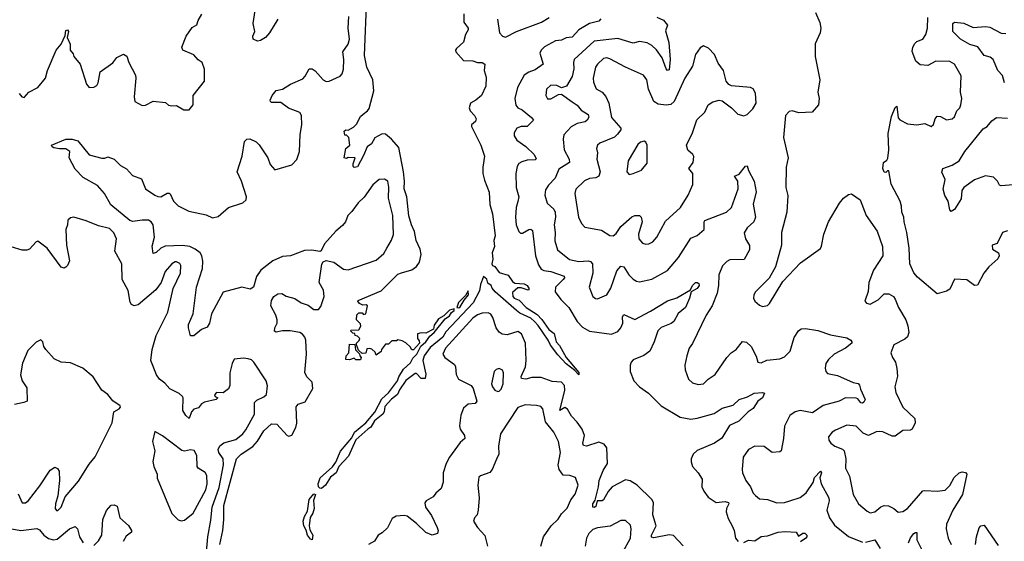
# Model space of a CAD drawing. Extents: x 1603745 to 1745082, y 385868 to 533966.
# Tile 466 of 646: x 1696279 to 1702595, y 467176 to 470520. Entities that reach past the tile are written whole.
import ezdxf

# ---------------------------------------------------------------- set-up
doc = ezdxf.new("R2010")
doc.units = 0

msp = doc.modelspace()

# ---------------------------------------------------------------- linework, layer by layer
at = {"layer": '0CON20XD'}
for points in [[(1699465.9, 468655.9), (1699329.6, 468775), (1699308.8, 468798.8), (1699303.3, 468815), (1699281.2, 468831.2), (1699275, 468856), (1699255, 468873.3), (1699235, 468822.5), (1699229.2, 468780.8), (1699187, 468705), (1699012.1, 468517.9), (1698992.5, 468485), (1698912, 468418), (1698873.4, 468365), (1698864.8, 468335), (1698883.7, 468246.3), (1698879.6, 468220.4), (1698855, 468218.6), (1698825, 468251.2), (1698815, 468251.4), (1698755, 468205.9), (1698715, 468146.9), (1698702.6, 468117.4), (1698663.3, 468086.7), (1698620.5, 468039.5), (1698617.3, 468005), (1698609, 467991), (1698555, 467947.7), (1698532.2, 467907.8), (1698513.1, 467895), (1698434.2, 467825.8), (1698389, 467721), (1698326.8, 467655), (1698309.6, 467615), (1698272.9, 467587.1), (1698241.2, 467535), (1698215, 467514.7), (1698205, 467515.4), (1698196.6, 467525), (1698194.3, 467545), (1698207.2, 467582.8), (1698286.3, 467653.7), (1698306.8, 467683.2), (1698337.1, 467752.9), (1698410.1, 467839.9), (1698427.5, 467875), (1698500.3, 467935), (1698557.2, 468002.8), (1698601.8, 468088.2), (1698645, 468126.5), (1698702.7, 468205), (1698710.5, 468229.5), (1698741.6, 468278.4), (1698785, 468320), (1698800.7, 468349.3), (1698827.1, 468375), (1698846.4, 468415), (1698852.3, 468427.7), (1698885, 468454.6), (1698909.1, 468490.9), (1698938.6, 468515), (1699007.6, 468602.4), (1699035, 468620.6), (1699048.3, 468641.7), (1699066, 468655), (1699066.7, 468666.7), (1699035, 468657.5), (1698999.3, 468620.7), (1698965, 468602.5), (1698938.3, 468561.7), (1698932.5, 468535), (1698885, 468510), (1698855, 468512.5), (1698830, 468505), (1698830, 468475), (1698841.7, 468461.7), (1698842.5, 468445), (1698805, 468403.3), (1698793.3, 468403.3), (1698783, 468423), (1698755, 468447.5), (1698731.7, 468461.7), (1698705, 468467.5), (1698695, 468460), (1698665, 468460), (1698645, 468440), (1698625, 468440), (1698600, 468405), (1698598.3, 468391.7), (1698565, 468370), (1698558.3, 468388.3), (1698538.3, 468408.3), (1698525, 468412.5), (1698505, 468410), (1698498.3, 468381.7), (1698475, 468380), (1698451.7, 468401.7), (1698440, 468435), (1698440, 468445), (1698457, 468463), (1698460, 468475), (1698445, 468490), (1698430, 468495), (1698428.3, 468508.3), (1698415, 468510), (1698400, 468525), (1698405, 468530), (1698455, 468532.5), (1698467.5, 468555), (1698465, 468570), (1698440, 468595), (1698441.7, 468628.3), (1698455, 468640), (1698475, 468640), (1698485, 468630), (1698500, 468635), (1698510, 468685), (1698501.7, 468691.7), (1698480.7, 468690.7), (1698459.3, 468699.3), (1698447.5, 468715), (1698450.7, 468719.3), (1698597.5, 468782.5), (1698705, 468887.5), (1698727.5, 468897.5), (1698795, 468917.1), (1698825, 468938.6), (1698844.2, 468965), (1698854, 469015), (1698848.8, 469048.8), (1698823.1, 469105), (1698811.9, 469161.9), (1698791.4, 469205), (1698775, 469262.5), (1698763.3, 469385), (1698745.5, 469435), (1698748.2, 469485), (1698740.9, 469545), (1698710, 469700), (1698664.5, 469754.5), (1698625, 469786.2), (1698605, 469788.8), (1698557.8, 469762.2), (1698535, 469723.8), (1698507.5, 469705), (1698485, 469650), (1698445, 469577.5), (1698425, 469572.5), (1698418.3, 469578.3), (1698417.5, 469595), (1698430, 469635), (1698385, 469637.5), (1698375, 469630), (1698360, 469635), (1698370, 469695), (1698397.5, 469715), (1698390, 469765), (1698375, 469780), (1698365, 469780), (1698360, 469805), (1698370, 469815), (1698385, 469812.5), (1698419.5, 469830.5), (1698438.9, 469851.1), (1698465, 469898.6), (1698482.9, 469915), (1698510, 469935), (1698520, 469950), (1698550.9, 470065), (1698543.5, 470133.5), (1698504.7, 470214.8), (1698491.1, 470291.1), (1698506.2, 470665)], [(1697935, 470523.3), (1697880.8, 470435), (1697855, 470406.2), (1697823.9, 470386.1), (1697805, 470382), (1697776.7, 470395), (1697773.8, 470415), (1697788, 470445), (1697777.1, 470495), (1697797.1, 470635)], [(1697562.2, 467155), (1697582.2, 467245), (1697589.3, 467315), (1697589, 467405), (1697669.2, 467705), (1697698.8, 467735), (1697775, 467783.1), (1697805, 467817.8), (1697845, 467884), (1697895, 467927.7), (1697927.6, 467927.6), (1697995, 467854.5), (1698005, 467848.9), (1698024.5, 467855.5), (1698050, 467905), (1698057, 467933), (1698052.1, 468037.9), (1698065, 468054.2), (1698110.9, 468069.1), (1698158.8, 468155), (1698155.5, 468195), (1698120.5, 468230.5), (1698107.3, 468257.3), (1698118.4, 468375), (1698115.3, 468465), (1698108.9, 468485), (1698093.7, 468503.7), (1698075, 468513.8), (1698014.5, 468525.5), (1697964.3, 468525.7), (1697925, 468517.1), (1697912.6, 468522.6), (1697915, 468543.3), (1697930, 468575), (1697930.8, 468595), (1697922, 468625), (1697890.4, 468685), (1697895, 468718.8), (1697910, 468745), (1697935, 468762.2), (1697960, 468765), (1697988.3, 468748.3), (1698042.7, 468732.7), (1698085, 468704.2), (1698129.3, 468689.3), (1698165, 468662), (1698195, 468662.9), (1698209.8, 468680.2), (1698232.1, 468745), (1698227.1, 468785), (1698200, 468835), (1698216.8, 468953.2), (1698225, 468966.7), (1698245, 468976.2), (1698295, 468965.6), (1698355, 468921.5), (1698385, 468915.6), (1698565, 468978), (1698615, 469021.9), (1698634.5, 469055), (1698663.6, 469106.4), (1698676.4, 469143.6), (1698672.4, 469265), (1698643.7, 469375), (1698646.5, 469446.5), (1698640.6, 469485), (1698618.3, 469498.3), (1698585, 469495.7), (1698545, 469460.6), (1698488.6, 469381.4), (1698450, 469345), (1698410.4, 469289.6), (1698384.2, 469265), (1698368.6, 469225), (1698349.7, 469200.3), (1698307.1, 469165), (1698235, 469083.8), (1698211.7, 469038.3), (1698205, 469033.8), (1698152.7, 469042.7), (1698105, 469040), (1698015, 469005.5), (1697965, 469002.7), (1697901.9, 468975), (1697825.6, 468915), (1697797.1, 468872.9), (1697779.2, 468805), (1697757.7, 468792.3), (1697704.1, 468805.9), (1697585, 468774), (1697509.1, 468635), (1697496.2, 468573.8), (1697482, 468548), (1697445, 468532.9), (1697395, 468492.9), (1697375, 468493.8), (1697361.4, 468545), (1697361.9, 468565), (1697392.2, 468635), (1697413.4, 468805), (1697451.4, 468925), (1697452.8, 468972.8), (1697446.4, 469005), (1697435.6, 469025), (1697405, 469049.3), (1697369.2, 469065), (1697323, 469073), (1697211.9, 469068.1), (1697185, 469054.6), (1697155, 469026.9), (1697135, 469020), (1697128.7, 469068.7), (1697143.3, 469125), (1697134.7, 469204.8), (1697121.8, 469225), (1697105.2, 469235.2), (1697065, 469235.7), (1697005, 469225.8), (1696985, 469233.3), (1696863.9, 469333.9), (1696822.9, 469405), (1696778, 469458), (1696685, 469508.9), (1696635, 469561.4), (1696596.2, 469635), (1696600, 469675), (1696575, 469692), (1696535, 469691.3), (1696498.7, 469698.7), (1696486.9, 469705), (1696482.9, 469715), (1696575, 469753.9), (1696615, 469754), (1696652.7, 469742.7), (1696725, 469653.8), (1696805, 469632), (1696825, 469631.2), (1696845, 469640), (1696885, 469625.8), (1696925, 469586), (1696964.5, 469564.5), (1697001.5, 469521.5), (1697060, 469500), (1697085, 469436.2), (1697146, 469395), (1697165, 469385.6), (1697184.4, 469384.4), (1697225, 469407.5), (1697238.2, 469408.2), (1697245, 469403.8), (1697265, 469356), (1697295, 469327.5), (1697362.8, 469292.8), (1697475, 469269.6), (1697515, 469250.4), (1697550.9, 469259.1), (1697619.2, 469315), (1697710, 469345), (1697731.2, 469365), (1697733.8, 469385), (1697701.4, 469485), (1697672.9, 469545), (1697705.6, 469645), (1697721.7, 469738.3), (1697735, 469753.3), (1697755, 469756.7), (1697795, 469736.2), (1697815, 469718.8), (1697870.6, 469635), (1697885, 469592), (1697915, 469558), (1698025, 469590), (1698056.7, 469623.3), (1698074.5, 469675), (1698078.6, 469785), (1698088.6, 469845), (1698087.1, 469905), (1698075, 469925.7), (1698003.9, 469953.9), (1697955, 469990), (1697895, 469988.8), (1697886.7, 469995), (1697886.2, 470005), (1697897.5, 470035), (1697924.5, 470065.5), (1697965, 470074.3), (1698015, 470107.5), (1698095, 470140.8), (1698111.1, 470158.9), (1698135, 470206), (1698155, 470204.3), (1698175, 470192.9), (1698225, 470133.8), (1698245, 470123.8), (1698265, 470126.2), (1698335, 470158.8), (1698347.9, 470172.1), (1698356.8, 470203.2), (1698358.5, 470265), (1698352.1, 470315), (1698386, 470364), (1698393.5, 470395), (1698385.4, 470465), (1698390.3, 470540.3)], [(1697365, 469942), (1697391.2, 469975), (1697392, 470035), (1697463.3, 470125), (1697463.9, 470203.9), (1697450, 470245), (1697423.1, 470263.1), (1697395, 470294.3), (1697326.2, 470325), (1697318, 470345), (1697346.2, 470415), (1697385, 470470), (1697415, 470486.7), (1697423.3, 470515), (1697448, 470555)], [(1699127.3, 470557.3), (1699128.5, 470505), (1699155.3, 470465.3), (1699156.5, 470455), (1699139.4, 470425), (1699125, 470376.7), (1699080, 470335), (1699073.8, 470325), (1699076.7, 470315), (1699125, 470258), (1699186.7, 470256.7), (1699215, 470246.2), (1699246.1, 470246.1), (1699262.5, 470235), (1699257.5, 470195), (1699271.7, 470151.7), (1699270, 470095), (1699241.2, 470035), (1699205, 470004.2), (1699171.2, 469985), (1699161.2, 469955), (1699168, 469935), (1699196.7, 469905), (1699206.7, 469885), (1699203.6, 469866.4), (1699177.5, 469845), (1699176.7, 469835), (1699238, 469715), (1699260, 469645), (1699249.2, 469575), (1699250.8, 469535), (1699260.8, 469490.8), (1699291.2, 469415), (1699295.8, 469335), (1699312, 469275), (1699329.2, 469135), (1699321.2, 469105), (1699324, 469065), (1699310, 469025), (1699313.3, 468985), (1699307.5, 468955), (1699312.5, 468945), (1699327.7, 468937.7), (1699355, 468898.8), (1699412.3, 468882.3), (1699440.6, 468840.6), (1699455, 468830), (1699515, 468827.5), (1699533.8, 468815), (1699546.7, 468795), (1699540, 468785), (1699495, 468800), (1699475, 468800), (1699439.3, 468770.7), (1699441.4, 468745), (1699451.2, 468735), (1699482.6, 468722.6), (1699528, 468675), (1699599.2, 468629.2), (1699628.8, 468598.8), (1699673.8, 468533.8), (1699707.5, 468507.5), (1699719.4, 468455), (1699741.3, 468431.3), (1699785.4, 468355), (1699865, 468258), (1699865, 468242.9), (1699840.5, 468270.5), (1699785, 468312.9), (1699731.7, 468371.7), (1699683.2, 468433.2), (1699669.3, 468465), (1699605, 468558.6), (1699580.5, 468585), (1699557.3, 468607.3), (1699487.6, 468637.6), (1699465.9, 468655.9)], [(1699344.4, 470524.4), (1699355.7, 470435), (1699375, 470414.2), (1699395, 470407.5), (1699465.2, 470444.8), (1699626.1, 470503.9), (1699675, 470534)], [(1700006.5, 470525), (1699995, 470510), (1699934.6, 470495.4), (1699865, 470454.1), (1699822.8, 470407.2), (1699785, 470404.6), (1699755, 470389.6), (1699715, 470385.3), (1699645, 470346.4), (1699624.5, 470325), (1699615.5, 470305), (1699637.1, 470235), (1699585, 470198.2), (1699545, 470183.2), (1699515.9, 470164.1), (1699471.2, 470085), (1699455.5, 470015), (1699461.9, 469971.9), (1699475, 469955.6), (1699501.6, 469941.6), (1699562.8, 469892.8), (1699574.3, 469875), (1699535, 469835.6), (1699495, 469836.2), (1699467.5, 469825), (1699451.9, 469795), (1699450.6, 469775), (1699467.8, 469747.8), (1699525, 469706.4), (1699578.2, 469655), (1699591.2, 469628.8), (1699585, 469620.8), (1699535, 469618.4), (1699500.8, 469609.2), (1699481.7, 469598.3), (1699470.4, 469579.6), (1699462.2, 469535), (1699462.8, 469445), (1699481.2, 469385), (1699474.4, 469354.4), (1699463.1, 469315), (1699460, 469255), (1699464.6, 469205), (1699481.1, 469161.1), (1699491.9, 469151.9), (1699505, 469151.4), (1699545, 469175.5), (1699557.3, 469177.3), (1699569.1, 469169.1), (1699587.8, 469005), (1699607.4, 468947.4), (1699625, 468921.1), (1699641.6, 468911.6), (1699685, 468905.9), (1699771.4, 468875), (1699773.1, 468865), (1699765.5, 468855), (1699716.4, 468805), (1699713.6, 468775), (1699750, 468725), (1699801.5, 468675), (1699854.5, 468585), (1699888.3, 468548.3), (1699935, 468522.5), (1700075, 468503.8), (1700115, 468520.5), (1700135.2, 468544.8), (1700148.7, 468575), (1700145.6, 468615), (1700155, 468629.2), (1700225, 468598.6), (1700325, 468652.1), (1700435, 468717.8), (1700495, 468736.9), (1700583, 468787), (1700594.3, 468815), (1700615, 468834.3), (1700625, 468835.8), (1700635, 468828.8), (1700637.2, 468815), (1700625, 468795.6), (1700585.9, 468774.1), (1700576.7, 468735), (1700550, 468675), (1700503.9, 468636.1), (1700474.8, 468585.2), (1700457.8, 468572.2), (1700393.8, 468546.2), (1700371.5, 468525), (1700348.9, 468455), (1700320.3, 468395), (1700282.5, 468367.5), (1700215, 468339.6), (1700200.9, 468325), (1700195.5, 468305), (1700195.8, 468265), (1700218, 468205), (1700255.5, 468165.5), (1700312.5, 468125), (1700393.3, 468043.3), (1700515, 467971.2), (1700585, 467959.1), (1700625, 467964.5), (1700733.8, 467995), (1700785, 468029.5), (1700855, 468048.6), (1700895, 468083.8), (1700947.9, 468102.1), (1700990, 468125), (1701045, 468130), (1701055.8, 468125.8), (1701043.8, 468095), (1701015, 468073.8), (1700985, 468028.1), (1700952.9, 468005), (1700892.5, 467945), (1700832.2, 467917.8), (1700782.2, 467837.8), (1700735, 467804.1), (1700625, 467758.5), (1700598.9, 467735), (1700586.4, 467705), (1700585.5, 467685), (1700595.6, 467655), (1700631.9, 467615), (1700657.1, 467575), (1700655.8, 467525), (1700666.8, 467496.8), (1700695, 467458), (1700747.5, 467425), (1700805, 467429.7), (1700826.5, 467425), (1700828.8, 467415), (1700812.1, 467385), (1700810, 467365), (1700822.7, 467322.7), (1700848.6, 467275), (1700861.9, 467245), (1700871.4, 467195), (1700888, 467175)], [(1700366.9, 470536.9), (1700408.1, 470518.1), (1700433.8, 470485), (1700422.3, 470447.7), (1700444, 470375), (1700452.4, 470265), (1700445, 470198.8), (1700435, 470194.4), (1700425, 470204.4), (1700399.7, 470275), (1700365, 470326.2), (1700335, 470355.3), (1700305, 470372), (1700255, 470379.5), (1700215, 470369.6), (1700115, 470400.4), (1699965, 470382), (1699835.6, 470265), (1699831.2, 470245), (1699834.6, 470204.6), (1699823.2, 470156.8), (1699785.6, 470094.4), (1699755, 470084.2), (1699725, 470097.8), (1699685, 470101.4), (1699658.9, 470075), (1699653.5, 470035), (1699665, 470012.5), (1699685, 470012.5), (1699735, 470040.6), (1699755, 470043.1), (1699823.3, 469993.3), (1699855, 469973.1), (1699880.6, 469940.6), (1699925, 469911.4), (1699928.9, 469895), (1699919.2, 469875), (1699906.2, 469865), (1699855, 469853.8), (1699815.9, 469834.1), (1699768.9, 469781.1), (1699764.4, 469755), (1699771.8, 469685), (1699803.9, 469625), (1699805.5, 469605), (1699737.4, 469562.6), (1699713.2, 469505), (1699670.8, 469459.2), (1699651.5, 469428.5), (1699647.3, 469395), (1699662.7, 469342.7), (1699704.7, 469304.7), (1699713.9, 469285), (1699715.9, 469255), (1699708.2, 469205), (1699714.6, 469155), (1699711.4, 469101.4), (1699729.5, 469045), (1699805, 468982.1), (1699865, 468970.4), (1699925, 468974.6), (1699939.7, 468969.7), (1699952.7, 468955), (1699954.7, 468895), (1699932.5, 468805), (1699955.5, 468745.5), (1699972, 468732), (1699985, 468730), (1700044.4, 468755.6), (1700070.5, 468799.5), (1700110.3, 468909.7), (1700135, 468938.9), (1700155.4, 468935.4), (1700185.5, 468885), (1700215, 468855.6), (1700235, 468843.3), (1700255, 468840), (1700333.6, 468856.4), (1700435, 468912.5), (1700505.5, 468995), (1700585, 469119.4), (1700625, 469135.8), (1700670, 469175), (1700670, 469225), (1700675, 469232.9), (1700813.7, 469286.3), (1700844.6, 469315), (1700887.9, 469435), (1700885.6, 469485), (1700865, 469516.7), (1700895, 469530), (1700935, 469580), (1700945, 469582.5), (1700953.7, 469553.7), (1700990, 469485), (1701004.3, 469415.7), (1700983.2, 469336.8), (1700999.5, 469255), (1700987.5, 469225), (1700945.7, 469185), (1700927.3, 469152.7), (1700935.6, 469115), (1700961.3, 469071.3), (1700959.5, 469045), (1700927.2, 468982.8), (1700835, 468980), (1700815, 468970), (1700788.3, 468941.7), (1700764.6, 468884.6), (1700762.7, 468815), (1700752.9, 468767.1), (1700722.1, 468685), (1700682.7, 468625), (1700595.5, 468444.5), (1700573.8, 468415), (1700557.5, 468365), (1700545.8, 468305), (1700547.5, 468275), (1700569.2, 468215), (1700595, 468191.2), (1700631.7, 468181.7), (1700665, 468185.8), (1700695, 468215.7), (1700740.8, 468245), (1700815.4, 468354.6), (1700842.9, 468385), (1700875, 468405.6), (1700915, 468457.5), (1700942.1, 468452.1), (1700972, 468425), (1701003.7, 468363.7), (1701014.3, 468325), (1701035, 468320), (1701072.4, 468337.6), (1701154.7, 468345.3), (1701185, 468358.2), (1701221.1, 468395), (1701248, 468482), (1701274.1, 468525.9), (1701291.9, 468538.1), (1701320.5, 468539.5), (1701398.2, 468528.2), (1701479.2, 468499.2), (1701585, 468479.5), (1701610, 468465), (1701618, 468455), (1701616, 468445), (1701575.6, 468415), (1701503.8, 468376.2), (1701467.9, 468342.1), (1701451.1, 468315), (1701445.5, 468285), (1701449.4, 468265), (1701462, 468252), (1701525, 468238), (1701625.7, 468194.3), (1701657.3, 468187.3), (1701667, 468177), (1701671.9, 468151.9), (1701702, 468085), (1701695, 468066.7), (1701685, 468061.2), (1701675, 468064.2), (1701655, 468090), (1701645, 468094), (1701575.5, 468094.5), (1701535, 468073.5), (1701433.1, 468046.9), (1701365, 468000), (1701285, 468014.4), (1701253.3, 468005), (1701218.7, 467981.3), (1701185, 467913.3), (1701179.1, 467835), (1701163.8, 467755), (1701155, 467749.2), (1701105, 467745.7), (1701055, 467783.6), (1700994.5, 467785.5), (1700954, 467765), (1700920, 467715), (1700912.9, 467635), (1700916.2, 467615), (1700936.5, 467565), (1700967.1, 467525), (1700983.3, 467485), (1700998.3, 467468.3), (1701025, 467448.8), (1701075, 467443.1), (1701135, 467422.9), (1701184.3, 467424.3), (1701220, 467435), (1701285, 467457.3), (1701324.7, 467485.3), (1701368.3, 467551.7), (1701377.9, 467585), (1701415.6, 467625.6), (1701422.9, 467615), (1701412, 467582), (1701421.2, 467545), (1701470.4, 467455), (1701471.5, 467435), (1701457.3, 467375), (1701473.8, 467325), (1701505, 467279.5), (1701595, 467206.7), (1701685, 467170)], [(1701383, 470567), (1701412.3, 470502.3), (1701417.5, 470465), (1701414.2, 470435), (1701382.5, 470365), (1701381.9, 470285), (1701410.8, 470135), (1701400, 470055), (1701406.7, 470015), (1701403.3, 469975), (1701362.5, 469927.5), (1701276.4, 469923.6), (1701235, 469936.7), (1701215, 469932.5), (1701192.5, 469905), (1701179.5, 469765), (1701208.6, 469635), (1701195.8, 469575), (1701192.7, 469445), (1701206.4, 469393.6), (1701200.8, 469285), (1701166.2, 469155), (1701165.4, 469075), (1701126.5, 468935), (1701086.6, 468863.4), (1700999.2, 468775), (1700988, 468755), (1700985.8, 468735), (1700994.2, 468715), (1701025, 468689.2), (1701045, 468681.4), (1701075, 468688.6), (1701088.6, 468701.4), (1701175, 468840.8), (1701288.8, 468961.2), (1701415, 469052.5), (1701422.7, 469067.3), (1701437.1, 469145), (1701467.8, 469225), (1701536.9, 469343.1), (1701564.6, 469375.4), (1701595, 469398.8), (1701615, 469403.3), (1701671.2, 469365), (1701708.1, 469265), (1701780.6, 469165), (1701813.3, 469065), (1701816, 469005), (1701755.3, 468914.7), (1701726.4, 468835), (1701722.5, 468777.5), (1701700, 468715), (1701711.7, 468701.7), (1701735, 468696.7), (1701785, 468723.8), (1701825, 468762.5), (1701855, 468763.3), (1701883.3, 468745), (1701895, 468727.5), (1701915.8, 468675), (1701964.2, 468595), (1701977, 468557), (1701982.9, 468515), (1701973.3, 468486.7), (1701957.6, 468472.4), (1701886, 468435), (1701868, 468385), (1701876.9, 468355), (1701896.2, 468325), (1701906.2, 468283.8), (1701910, 468235), (1701892.5, 468165), (1701900.2, 468130.2), (1701945.3, 468035.3), (1702021.9, 467961.9), (1702022.5, 467935), (1702005, 467894.5), (1701991.7, 467888.3), (1701945, 467885.7), (1701895, 467849.2), (1701875, 467850.5), (1701815, 467876.4), (1701795, 467879.1), (1701772.8, 467877.2), (1701725, 467854.6), (1701689.8, 467869.8), (1701645, 467914.5), (1701585, 467919.2), (1701511.8, 467888.2), (1701491.2, 467875), (1701466.7, 467845), (1701468.8, 467825), (1701482, 467805), (1701508.8, 467785), (1701557.3, 467767.3), (1701568.1, 467755), (1701578.5, 467705), (1701576.4, 467645), (1701602.6, 467592.6), (1701625, 467476.2), (1701660, 467415), (1701715, 467368.6), (1701735, 467358.6), (1701765, 467364.5), (1701804.1, 467395.9), (1701825, 467404.5), (1701852.6, 467402.6), (1701886.7, 467386.7), (1701915, 467362.9), (1701945, 467365.7), (1701975, 467386.9), (1702071.8, 467498.2), (1702085, 467502.2), (1702163.7, 467496.3), (1702215, 467503.6), (1702246.7, 467533.3), (1702272.7, 467585), (1702305, 467615.6), (1702325, 467621.9), (1702347, 467617), (1702355.7, 467605), (1702326.9, 467475), (1702264.5, 467375), (1702223.5, 467285), (1702222.2, 467255), (1702235.5, 467195), (1702253.5, 467155)], [(1701985.5, 469054.5), (1701970.8, 469155), (1701952.5, 469225), (1701951.2, 469255), (1701937, 469287), (1701936.2, 469325), (1701927.3, 469357.3), (1701870, 469465), (1701855, 469550), (1701845, 469550), (1701835, 469540), (1701825, 469542.5), (1701816.2, 469565), (1701821.2, 469605), (1701841.2, 469618.8), (1701848.1, 469631.9), (1701854.3, 469685), (1701849.5, 469790.5), (1701871.1, 469898.9), (1701895, 469956.7), (1701905, 469966.2), (1701915, 469890), (1701925, 469878.8), (1701975, 469852), (1702035, 469845.8), (1702085, 469854), (1702125, 469836.2), (1702142, 469848), (1702151.4, 469885), (1702165, 469900.8), (1702185, 469898.9), (1702225, 469878.6), (1702260, 469885), (1702275, 469896.7), (1702290, 469935), (1702310, 469955), (1702316.8, 469973.2), (1702322.2, 470015), (1702314.2, 470055), (1702319.2, 470159.2), (1702275, 470235.7), (1702245, 470252.7), (1702156.4, 470253.6), (1702105, 470226.9), (1702055, 470230), (1702028.5, 470255), (1702004.5, 470315.5), (1702007.8, 470345), (1702021.7, 470368.3), (1702035, 470380), (1702072.2, 470395), (1702090.9, 470425), (1702101.6, 470465), (1702104.7, 470535)], [(1702596.9, 470115), (1702582.7, 470162.7), (1702554.7, 470194.7), (1702522.9, 470265), (1702505, 470279.6), (1702465, 470291.4), (1702425, 470345.6), (1702375, 470362.1), (1702315, 470396.2), (1702264.2, 470445), (1702264.2, 470495), (1702275, 470504), (1702335, 470498.1), (1702395, 470470), (1702475, 470477.3), (1702501.8, 470471.8), (1702575, 470433.5), (1702605, 470431.4)], [(1696275, 470047.5), (1696292.5, 470025), (1696308.3, 470021.7), (1696337.5, 470055), (1696395.6, 470084.4), (1696444, 470146), (1696457.5, 470195), (1696512.5, 470325), (1696545, 470363.8), (1696570.8, 470419.2), (1696575, 470450), (1696585, 470455.6), (1696592.5, 470445), (1696584, 470405), (1696603, 470363), (1696602.9, 470325), (1696621.4, 470301.4), (1696626.2, 470285), (1696666.2, 470235), (1696707, 470107), (1696725, 470086.2), (1696755, 470088), (1696772.7, 470097.3), (1696782.5, 470115), (1696794.2, 470185.8), (1696875.8, 470244.2), (1696902.5, 470277.5), (1696945, 470298.8), (1696965, 470286.7), (1696978.6, 470245), (1697020.8, 470165), (1697024, 470145), (1697012, 470025), (1697017.5, 469995), (1697065, 469970), (1697085, 469972.5), (1697135, 469997.5), (1697215, 469990), (1697233, 469973), (1697255, 469967.5), (1697285, 469970), (1697332.7, 469942.7), (1697365, 469942)], [(1700295, 469080), (1700315, 469082.5), (1700340.8, 469095), (1700365.6, 469125), (1700421.2, 469228.8), (1700517.5, 469315), (1700567.8, 469395), (1700596.6, 469463.4), (1700596.7, 469535), (1700570.8, 469565), (1700600, 469605), (1700603.3, 469643.3), (1700596.5, 469656.5), (1700565, 469683.8), (1700556.7, 469715), (1700595.6, 469795), (1700621.7, 469878.3), (1700675, 469926.2), (1700695, 469973.3), (1700725, 469993.8), (1700765, 470003.3), (1700785, 470000), (1700845.6, 469955.6), (1700885, 469913.8), (1700925, 469903.8), (1700945, 469913.3), (1700981.7, 469948.3), (1701002.5, 469985), (1700999.3, 470049.3), (1700985, 470077.5), (1700966.4, 470086.4), (1700845, 470096.7), (1700827.5, 470105), (1700811.2, 470125), (1700793.8, 470195), (1700759.3, 470240.7), (1700735, 470296.7), (1700697.5, 470337.5), (1700665, 470353.3), (1700645, 470338.8), (1700615, 470296.2), (1700595, 470221.2), (1700545, 470146), (1700476.7, 469995), (1700455, 469975.6), (1700425, 469971.2), (1700375, 469977.5), (1700347.1, 469995), (1700311.8, 470075), (1700301.9, 470135), (1700280.8, 470165), (1700165, 470216.2), (1700065, 470269.2), (1700045, 470274.6), (1700025, 470271.1), (1699985, 470234.5), (1699973.1, 470215), (1699957.8, 470145), (1699959.2, 470119.2), (1699977.9, 470077.9), (1700015, 470054.5), (1700038.2, 470028.2), (1700058.8, 469985), (1700075, 469894), (1700135.5, 469825), (1700135, 469814), (1700114.8, 469785.2), (1700095, 469766.7), (1700001.1, 469728.9), (1699986, 469715), (1699980, 469695), (1699985.7, 469665.7), (1699981.1, 469625), (1700001.8, 469545), (1699995, 469517.1), (1699975, 469506.2), (1699935, 469501.1), (1699902.1, 469487.9), (1699847, 469433), (1699840.9, 469405), (1699864.6, 469254.6), (1699883.4, 469213.4), (1699905, 469190), (1700010.3, 469170.3), (1700065, 469136.2), (1700085, 469133.8), (1700105, 469150), (1700135, 469193.3), (1700205, 469256.7), (1700225, 469264.4), (1700254.2, 469264.2), (1700266, 469255), (1700271.9, 469225), (1700247.5, 469145), (1700251.5, 469115), (1700275, 469086.9), (1700295, 469080)], [(1702705.5, 469465.5), (1702574.6, 469454.6), (1702565, 469459.2), (1702550.6, 469485), (1702525, 469511.1), (1702475, 469518.2), (1702405, 469492.5), (1702335.3, 469444.7), (1702321.9, 469425), (1702318.9, 469371.1), (1702275, 469303.8), (1702255, 469290), (1702245, 469300), (1702235.8, 469355.8), (1702213.4, 469393.4), (1702202.6, 469432.6), (1702215.4, 469495), (1702193.4, 469543.4), (1702201.4, 469565), (1702261.7, 469588.3), (1702305, 469614.2), (1702341.5, 469675), (1702459.7, 469820.3), (1702485.8, 469835), (1702515, 469870.8), (1702545, 469892), (1702615, 469888.8)], [(1700188.3, 469528.3), (1700215, 469533.3), (1700267.5, 469555), (1700305, 469600), (1700304.4, 469715), (1700295.8, 469735), (1700285, 469741.4), (1700261.2, 469735), (1700245, 469720.8), (1700183.1, 469615), (1700174.1, 469544.1), (1700188.3, 469528.3)], [(1696898.8, 469115), (1696883.4, 469153.4), (1696855, 469181.1), (1696785, 469198.1), (1696705, 469230.8), (1696625, 469253.3), (1696605, 469250), (1696586.7, 469235), (1696585.9, 469204.1), (1696574.2, 469175), (1696580, 469075), (1696598.6, 468975), (1696586.1, 468943.9), (1696575, 468932.5), (1696565, 468927.5), (1696545, 468933.8), (1696455, 469055.8), (1696395, 469100), (1696384.1, 469095.9), (1696340.8, 469049.2), (1696325, 469042), (1696295, 469042), (1696225, 469064)], [(1702615, 469166.7), (1702583.3, 469155), (1702550, 469085), (1702516.4, 469073.6), (1702519.5, 469049.5), (1702557.5, 469025), (1702562, 469005), (1702552.7, 468987.3), (1702496, 468935), (1702464.2, 468895), (1702423, 468817), (1702405, 468816.7), (1702355, 468851.2), (1702275, 468856.7), (1702245, 468792.5), (1702225, 468780), (1702165, 468763.3), (1702038.7, 468868.7), (1702015, 468897.5), (1701988.2, 468955), (1701985.5, 469054.5)], [(1697477.4, 467105), (1697485.3, 467205), (1697505, 467310), (1697513, 467395), (1697559.2, 467520.8), (1697585.7, 467665.7), (1697584.1, 467705), (1697556.9, 467745), (1697551.8, 467765), (1697561.8, 467788.2), (1697587.5, 467807.5), (1697665, 467829.1), (1697710.4, 467865), (1697730.1, 467889.9), (1697785, 467991.2), (1697785.6, 468065), (1697799.6, 468080.4), (1697845, 468101.1), (1697862.7, 468117.3), (1697868.4, 468171.6), (1697860.4, 468205), (1697781.1, 468325), (1697765, 468338.9), (1697745, 468345.6), (1697715, 468349.2), (1697655, 468343.3), (1697641.2, 468315), (1697626.9, 468255), (1697626.7, 468175), (1697617.8, 468152.2), (1697585, 468128), (1697541.2, 468128.8), (1697527.5, 468115), (1697533.6, 468103.6), (1697550, 468095), (1697540, 468085), (1697463.3, 468066.7), (1697445, 468056.7), (1697425, 468031.8), (1697395, 468022.2), (1697380.5, 468005), (1697365, 467964), (1697345, 467981.9), (1697326.2, 468015), (1697328, 468095), (1697322.5, 468105), (1697302.4, 468122.4), (1697242.4, 468152.4), (1697209.8, 468189.8), (1697175.6, 468215), (1697156.4, 468243.6), (1697119.1, 468335), (1697128.8, 468405), (1697154.6, 468495), (1697228, 468645), (1697262.5, 468797.5), (1697309.4, 468895), (1697311.4, 468945), (1697305, 468956), (1697285, 468966.9), (1697275, 468967.5), (1697255, 468955.5), (1697212.7, 468905), (1697187.1, 468835), (1697151.5, 468788.5), (1697038.7, 468691.3), (1697014, 468685), (1696996.7, 468695), (1696988.3, 468708.3), (1696973.8, 468783.8), (1696935.4, 468855), (1696933.5, 468955), (1696890, 469035), (1696898.8, 469115)], [(1699095, 468673.3), (1699105, 468679.2), (1699129.2, 468720.8), (1699158.6, 468755), (1699155, 468782.5), (1699138.3, 468751.7), (1699093, 468707), (1699082.5, 468675), (1699095, 468673.3)], [(1700535.8, 467145.8), (1700472.7, 467212.7), (1700445, 467216.8), (1700347.1, 467197.1), (1700331.2, 467201.2), (1700331.1, 467215), (1700361.2, 467275), (1700339.6, 467345), (1700344, 467425), (1700335, 467443.5), (1700239.1, 467535), (1700195, 467563.3), (1700165, 467569.2), (1700080.5, 467525), (1700054.8, 467495.2), (1700025, 467440.5), (1700015, 467434.4), (1699982.5, 467435), (1699975, 467398.8), (1699965, 467391.4), (1699954.5, 467394.5), (1699954.5, 467415), (1699970.7, 467439.3), (1699992.2, 467525), (1699996.7, 467565), (1700021, 467629), (1700048.8, 467675), (1700044.6, 467775), (1700028.4, 467798.4), (1699995, 467812), (1699915, 467785.4), (1699895, 467789.2), (1699892.2, 467805), (1699902.2, 467855), (1699887.3, 467895), (1699855, 467940), (1699817.6, 467977.6), (1699792.4, 468022.4), (1699775, 468032.9), (1699744.4, 468015), (1699776.2, 468145), (1699774.1, 468175), (1699755, 468196.2), (1699695, 468201.1), (1699625, 468225.4), (1699565, 468225.4), (1699525.3, 468214.7), (1699498.7, 468218.7), (1699495, 468231.2), (1699523.3, 468295), (1699527.6, 468335), (1699522.8, 468445), (1699498.9, 468505), (1699475, 468521.1), (1699405, 468498.9), (1699373.2, 468503.2), (1699355, 468516.7), (1699335.8, 468545), (1699315, 468610.8), (1699302, 468632), (1699285, 468640), (1699245, 468638.2), (1699215, 468628.1), (1699185, 468606.7), (1699011.2, 468415), (1698993.5, 468375), (1699005.8, 468355), (1699068.8, 468308.8), (1699075.5, 468295), (1699079.6, 468245), (1699094.5, 468215), (1699175, 468174.4), (1699187.1, 468155), (1699210.7, 468075), (1699200.9, 468059.1), (1699154.8, 468055.2), (1699125, 468029.4), (1699107.7, 467985), (1699099.8, 467915), (1699104.7, 467895), (1699132.9, 467855), (1699134.7, 467835.3), (1699105, 467809.2), (1699037, 467715), (1699015, 467674.5), (1698994.7, 467615), (1698996.1, 467555), (1698983.3, 467515), (1698947.8, 467485), (1698930.2, 467459.8), (1698886.2, 467435), (1698877.6, 467422.4), (1698881.5, 467395), (1698920.5, 467340.5), (1698956.9, 467265), (1698964, 467245), (1698960, 467225), (1698925, 467215.6), (1698885, 467231.6), (1698825, 467290.3), (1698765, 467335.9), (1698745, 467341.8), (1698694.1, 467335.9), (1698668.8, 467321.2), (1698638.5, 467261.5), (1698605, 467230), (1698577.5, 467215), (1698555, 467176.2), (1698516, 467155)], [(1696269, 467479), (1696295, 467422.9), (1696315, 467422.5), (1696335, 467437.3), (1696408.2, 467531.8), (1696475, 467631.4), (1696505, 467650), (1696522.2, 467642.2), (1696531.1, 467625), (1696534.6, 467565), (1696523.5, 467466.5), (1696507.8, 467415), (1696507.1, 467385), (1696515, 467372), (1696524.1, 467374.1), (1696545.5, 467395), (1696570, 467460), (1696655, 467561.4), (1696725, 467670.8), (1696763.3, 467716.7), (1696871.2, 467935), (1696882, 468005), (1696917.1, 468025), (1696924.3, 468035), (1696922.9, 468045), (1696876.6, 468076.6), (1696845, 468116), (1696805.7, 468145.7), (1696749.7, 468229.7), (1696683.3, 468285), (1696605, 468319.4), (1696545, 468323.3), (1696498.8, 468345), (1696446.2, 468405), (1696433.3, 468425), (1696426.7, 468455), (1696415, 468467.5), (1696385, 468453.3), (1696330.9, 468399.1), (1696297.3, 468317.3), (1696283.2, 468243.2), (1696293.8, 468205), (1696325, 468160), (1696325.8, 468075), (1696305, 468064.5), (1696245, 468053.3)], [(1698465, 468340), (1698435, 468340), (1698425, 468350), (1698395, 468340), (1698371.7, 468341.7), (1698372.5, 468365), (1698390, 468385), (1698395, 468440), (1698428.3, 468438.3), (1698433, 468403), (1698458.3, 468378.3), (1698460, 468365), (1698470, 468355), (1698465, 468340)], [(1699345, 468136), (1699355, 468138), (1699367.9, 468152.1), (1699379.4, 468185), (1699382.9, 468255), (1699375, 468273.8), (1699355, 468284.2), (1699335, 468278), (1699322.5, 468265), (1699305.8, 468185), (1699311.4, 468165), (1699326.2, 468145), (1699345, 468136)], [(1699622.8, 467145), (1699638.2, 467205), (1699689.1, 467275), (1699733.4, 467316.6), (1699755, 467350.9), (1699791.7, 467388.3), (1699815, 467440.5), (1699841.7, 467478.3), (1699861.9, 467535), (1699843.8, 467585), (1699807.4, 467597.4), (1699765, 467600), (1699739.1, 467635), (1699733.6, 467665), (1699747.5, 467745), (1699734.5, 467815), (1699705.5, 467875), (1699651, 467941), (1699634.7, 468024.7), (1699620.9, 468040.9), (1699595, 468047.2), (1699520.4, 468049.6), (1699475, 468033.8), (1699363.5, 467865), (1699351.2, 467785), (1699353.5, 467735), (1699337.1, 467702.9), (1699308.9, 467635), (1699295, 467615.8), (1699234.1, 467595.9), (1699224.2, 467585.8), (1699218.1, 467535), (1699225.5, 467455), (1699220, 467375), (1699214, 467346), (1699196.2, 467325), (1699190, 467305), (1699216, 467265), (1699262.3, 467212.3), (1699280.8, 467145)], [(1697315, 467306.2), (1697335, 467310), (1697391.5, 467355), (1697472.5, 467505), (1697480.3, 467545), (1697478.3, 467598.3), (1697467.6, 467617.6), (1697424, 467644), (1697416.7, 467655), (1697415.8, 467725), (1697397.8, 467757.8), (1697375, 467763.1), (1697335, 467754.5), (1697318.3, 467758.3), (1697195, 467851.2), (1697145, 467880), (1697130, 467815), (1697146.2, 467755), (1697132.7, 467687.3), (1697138.6, 467655), (1697160, 467605), (1697160.6, 467580.6), (1697254.5, 467354.5), (1697295, 467313.3), (1697315, 467306.2)], [(1698155, 467184.4), (1698145, 467188.8), (1698126, 467215), (1698117.4, 467247.4), (1698101.1, 467275), (1698096.9, 467305), (1698105, 467334.3), (1698125, 467368.8), (1698135, 467444.3), (1698165, 467478.9), (1698176.8, 467475), (1698163.4, 467436.6), (1698167.2, 467385), (1698159.2, 467355), (1698142.2, 467327.8), (1698135.7, 467275), (1698140, 467250), (1698159.7, 467215), (1698155, 467184.4)], [(1696755, 467148.6), (1696785, 467178), (1696805.6, 467215), (1696812.5, 467315), (1696835, 467374), (1696865, 467408), (1696885, 467408.8), (1696905, 467401.2), (1696921.4, 467325), (1696977.2, 467277.2), (1696995.8, 467245), (1696995, 467233.8), (1696962.2, 467207.8), (1696943.5, 467175)], [(1700147.3, 467105), (1700196.2, 467195), (1700201.4, 467255), (1700198.1, 467278.1), (1700165, 467308), (1700135, 467308.8), (1700067.2, 467272.8), (1699985, 467262.2), (1699955, 467251.1), (1699928.9, 467225), (1699915.6, 467195), (1699905.4, 467144.6)], [(1696205, 467260.8), (1696285, 467244.4), (1696387.6, 467257.6), (1696405, 467249.5), (1696434.2, 467214.2), (1696464.5, 467194.5), (1696495, 467186), (1696520, 467190), (1696599.2, 467255), (1696635, 467270), (1696648.6, 467255), (1696661.9, 467205), (1696685.8, 467165)], [(1700925, 467167.8), (1700955, 467183.1), (1700995, 467179.5), (1701035, 467205.6), (1701075, 467210), (1701145, 467233.6), (1701188.5, 467238.5), (1701260, 467235), (1701275, 467207.5), (1701303, 467227), (1701315, 467226.7), (1701327.5, 467215), (1701327.5, 467205), (1701322.5, 467195), (1701287, 467173)], [(1702410, 467155), (1702417.3, 467205), (1702435, 467261.2), (1702445, 467274), (1702465, 467280), (1702555, 467148.1)], [(1701705, 467169.2), (1701765, 467185.6), (1701799.3, 467129.3)], [(1701980, 467165), (1701993.1, 467196.9), (1702014.4, 467225), (1702025, 467232.5), (1702035, 467231.2), (1702034.5, 467185), (1702064.8, 467125)]]:
    msp.add_lwpolyline(points, dxfattribs=at)

doc.saveas('drawing.dxf')
